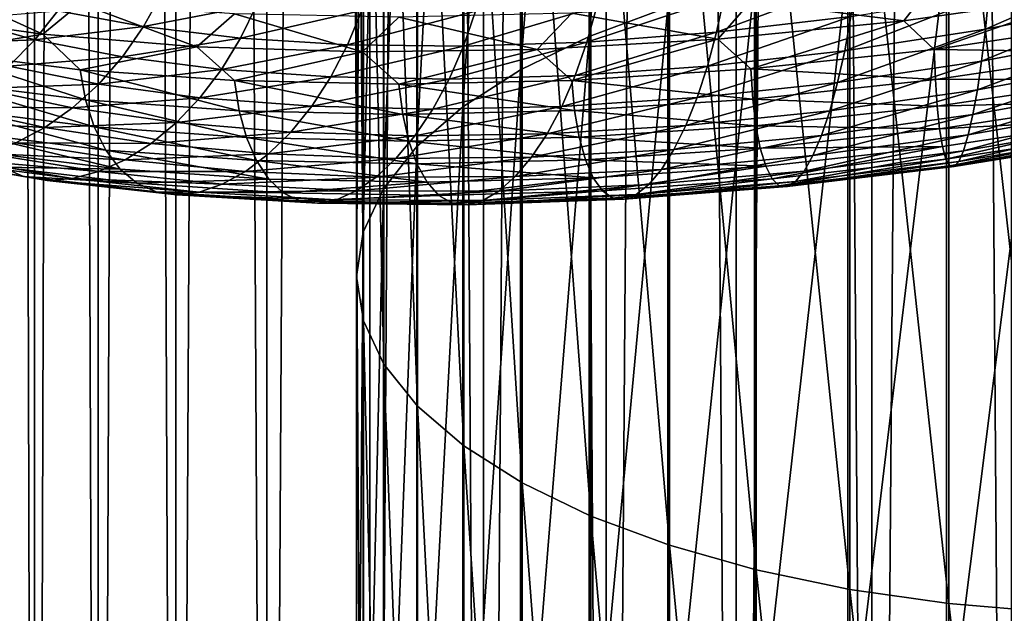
# Model space of a CAD drawing. Header units: metres. Extents: x -44 to 117, y -432 to 89.
# Tile 501 of 656: x -12.09 to -1.58, y -291.93 to -285.59. Entities that reach past the tile are written whole.
import ezdxf

# ---------------------------------------------------------------- set-up
doc = ezdxf.new("R2010")
doc.units = ezdxf.units.M
doc.layers.add('solid_125568', color=7, linetype='CONTINUOUS')

msp = doc.modelspace()

# ---------------------------------------------------------------- linework, layer by layer
at = {"layer": 'solid_125568'}
for points in [[(-1.509208, -312.366974, 242.247192), (-1.509208, -117.572006, 207.899582), (-2.998006, -117.617592, 207.641052)], [(-4.446262, -312.487854, 241.561676), (-4.446262, -117.692879, 207.214066), (-5.834389, -117.79686, 206.62439)], [(-2.998006, -312.412567, 241.988663), (-2.998006, -117.617592, 207.641052), (-4.446262, -117.692879, 207.214066)], [(-4.446262, -312.487854, 241.561676), (-2.998006, -312.412567, 241.988663), (-4.446262, -117.692879, 207.214066)], [(-2.998006, -312.412567, 241.988663), (-1.509208, -312.366974, 242.247192), (-2.998006, -117.617592, 207.641052)], [(-5.834389, -312.591827, 240.972), (-5.834389, -117.79686, 206.62439), (-7.143617, -117.928116, 205.87999)], [(-5.834389, -312.591827, 240.972), (-4.446262, -312.487854, 241.561676), (-5.834389, -117.79686, 206.62439)], [(-7.143617, -312.723083, 240.2276), (-7.143617, -117.928116, 205.87999), (-8.356239, -118.084877, 204.990936)], [(-7.143617, -312.723083, 240.2276), (-5.834389, -312.591827, 240.972), (-7.143617, -117.928116, 205.87999)], [(-8.356239, -312.879852, 239.338547), (-8.356239, -118.084877, 204.990936), (-9.455857, -118.26503, 203.969254)], [(-8.356239, -312.879852, 239.338547), (-7.143617, -312.723083, 240.2276), (-8.356239, -118.084877, 204.990936)], [(-9.455857, -313.059998, 238.316864), (-9.455857, -118.26503, 203.969254), (-10.427602, -118.466125, 202.828781)], [(-9.455857, -313.059998, 238.316864), (-8.356239, -312.879852, 239.338547), (-9.455857, -118.26503, 203.969254)], [(-10.427602, -313.261108, 237.176392), (-10.427602, -118.466125, 202.828781), (-11.25833, -118.685455, 201.5849)], [(-10.427602, -313.261108, 237.176392), (-9.455857, -313.059998, 238.316864), (-10.427602, -118.466125, 202.828781)], [(-11.25833, -313.480438, 235.93251), (-11.25833, -118.685455, 201.5849), (-11.93681, -118.920044, 200.254456)], [(-11.25833, -313.480438, 235.93251), (-10.427602, -313.261108, 237.176392), (-11.25833, -118.685455, 201.5849)], [(-11.93681, -313.715027, 234.602066), (-11.93681, -118.920044, 200.254456), (-12.453864, -119.166733, 198.855453)], [(-11.93681, -313.715027, 234.602066), (-11.25833, -313.480438, 235.93251), (-11.93681, -118.920044, 200.254456)], [(-12.453864, -313.9617, 233.203064), (-11.93681, -313.715027, 234.602066), (-12.453864, -119.166733, 198.855453)], [(-12.453864, -315.256592, 225.859467), (-12.453864, -120.461609, 191.511856), (-11.93681, -120.70829, 190.112839)], [(-11.93681, -315.503265, 224.460449), (-12.453864, -315.256592, 225.859467), (-11.93681, -120.70829, 190.112839)], [(-11.93681, -315.503265, 224.460449), (-11.93681, -120.70829, 190.112839), (-11.25833, -120.942879, 188.782394)], [(-11.25833, -315.737854, 223.130005), (-11.93681, -315.503265, 224.460449), (-11.25833, -120.942879, 188.782394)], [(-11.25833, -315.737854, 223.130005), (-11.25833, -120.942879, 188.782394), (-10.427602, -121.162209, 187.538528)], [(-10.427602, -315.957184, 221.886139), (-11.25833, -315.737854, 223.130005), (-10.427602, -121.162209, 187.538528)], [(-10.427602, -315.957184, 221.886139), (-10.427602, -121.162209, 187.538528), (-9.455857, -121.363304, 186.398041)], [(-9.455857, -316.158295, 220.745651), (-10.427602, -315.957184, 221.886139), (-9.455857, -121.363304, 186.398041)], [(-9.455857, -316.158295, 220.745651), (-9.455857, -121.363304, 186.398041), (-8.356239, -121.543457, 185.376373)], [(-8.356239, -316.33844, 219.723969), (-9.455857, -316.158295, 220.745651), (-8.356239, -121.543457, 185.376373)], [(-8.356239, -316.33844, 219.723969), (-8.356239, -121.543457, 185.376373), (-7.143617, -121.700218, 184.48732)], [(-7.143617, -316.495209, 218.83493), (-8.356239, -316.33844, 219.723969), (-7.143617, -121.700218, 184.48732)], [(-7.143617, -316.495209, 218.83493), (-7.143617, -121.700218, 184.48732), (-5.834389, -121.831474, 183.74292)], [(-5.834389, -316.626465, 218.09053), (-7.143617, -316.495209, 218.83493), (-5.834389, -121.831474, 183.74292)], [(-5.834389, -316.626465, 218.09053), (-5.834389, -121.831474, 183.74292), (-4.446262, -121.935455, 183.153229)], [(-4.446262, -316.730438, 217.500839), (-5.834389, -316.626465, 218.09053), (-4.446262, -121.935455, 183.153229)], [(-4.446262, -316.730438, 217.500839), (-4.446262, -121.935455, 183.153229), (-2.998006, -122.010742, 182.726242)], [(-2.998006, -316.805725, 217.073853), (-4.446262, -316.730438, 217.500839), (-2.998006, -122.010742, 182.726242)], [(-2.998006, -316.805725, 217.073853), (-2.998006, -122.010742, 182.726242), (-1.509208, -122.056328, 182.467712)], [(-1.509208, -316.851318, 216.815323), (-2.998006, -316.805725, 217.073853), (-1.509208, -122.056328, 182.467712)], [(-5.178002, -276.555237, 923.449768), (-6.01434, -285.765961, 920.004883), (-6.01434, -276.834167, 924.12915)], [(-5.178002, -276.555237, 923.449768), (-5.178002, -285.453217, 919.340332), (-6.01434, -285.765961, 920.004883)], [(-6.01434, -276.834167, 924.12915), (-6.747565, -286.122498, 920.762573), (-6.747565, -277.152191, 924.90387)], [(-6.01434, -276.834167, 924.12915), (-6.01434, -285.765961, 920.004883), (-6.747565, -286.122498, 920.762573)], [(-6.747565, -277.152191, 924.90387), (-7.365107, -286.516815, 921.600525), (-7.365107, -277.503906, 925.760559)], [(-6.747565, -277.152191, 924.90387), (-6.747565, -286.122498, 920.762573), (-7.365107, -286.516815, 921.600525)], [(-7.365107, -277.503906, 925.760559), (-7.856378, -286.942108, 922.504272), (-7.856378, -277.88324, 926.684509)], [(-7.365107, -277.503906, 925.760559), (-7.365107, -286.516815, 921.600525), (-7.856378, -286.942108, 922.504272)], [(-7.856378, -277.88324, 926.684509), (-8.212955, -287.391083, 923.458374), (-8.212955, -278.283691, 927.659973)], [(-7.856378, -277.88324, 926.684509), (-7.856378, -286.942108, 922.504272), (-8.212955, -287.391083, 923.458374)], [(-8.212955, -278.283691, 927.659973), (-8.428726, -287.856018, 924.446472), (-8.428726, -278.698425, 928.670166)], [(-8.212955, -278.283691, 927.659973), (-8.212955, -287.391083, 923.458374), (-8.428726, -287.856018, 924.446472)], [(-8.428726, -278.698425, 928.670166), (-8.499991, -288.32901, 925.451599), (-8.499991, -279.1203, 929.697754)], [(-8.428726, -278.698425, 928.670166), (-8.428726, -287.856018, 924.446472), (-8.499991, -288.32901, 925.451599)], [(-8.499991, -279.1203, 929.697754), (-8.425529, -288.80191, 926.456543), (-8.425529, -279.542114, 930.72522)], [(-8.499991, -279.1203, 929.697754), (-8.499991, -288.32901, 925.451599), (-8.425529, -288.80191, 926.456543)], [(-8.425529, -279.542114, 930.72522), (-8.206614, -289.266571, 927.444092), (-8.206614, -279.956573, 931.734802)], [(-8.425529, -279.542114, 930.72522), (-8.425529, -288.80191, 926.456543), (-8.206614, -289.266571, 927.444092)], [(-8.206614, -279.956573, 931.734802), (-7.847002, -289.715118, 928.397217), (-7.847002, -280.356659, 932.70929)], [(-8.206614, -279.956573, 931.734802), (-8.206614, -289.266571, 927.444092), (-7.847002, -289.715118, 928.397217)], [(-7.847002, -280.356659, 932.70929), (-7.352857, -290.139771, 929.299683), (-7.352857, -280.735443, 933.631958)], [(-7.847002, -280.356659, 932.70929), (-7.847002, -289.715118, 928.397217), (-7.352857, -290.139771, 929.299683)], [(-7.352857, -280.735443, 933.631958), (-6.732651, -290.533325, 930.135986), (-6.732651, -281.086456, 934.487)], [(-7.352857, -280.735443, 933.631958), (-7.352857, -290.139771, 929.299683), (-6.732651, -290.533325, 930.135986)], [(-6.732651, -281.086456, 934.487), (-5.997018, -290.888977, 930.891846), (-5.997018, -281.403687, 935.259705)], [(-6.732651, -281.086456, 934.487), (-6.732651, -290.533325, 930.135986), (-5.997018, -290.888977, 930.891846)], [(-5.997018, -281.403687, 935.259705), (-5.158569, -291.200653, 931.554138), (-5.158569, -281.681702, 935.93689)], [(-5.997018, -281.403687, 935.259705), (-5.997018, -290.888977, 930.891846), (-5.158569, -291.200653, 931.554138)], [(-5.158569, -281.681702, 935.93689), (-4.231679, -291.463013, 932.111694), (-4.231679, -281.91568, 936.506897)], [(-5.158569, -281.681702, 935.93689), (-5.158569, -291.200653, 931.554138), (-4.231679, -291.463013, 932.111694)], [(-4.231679, -281.91568, 936.506897), (-3.232239, -291.67157, 932.554871), (-3.232239, -282.101715, 936.959961)], [(-4.231679, -281.91568, 936.506897), (-4.231679, -291.463013, 932.111694), (-3.232239, -291.67157, 932.554871)], [(-3.232239, -282.101715, 936.959961), (-2.177384, -291.822693, 932.876038), (-2.177384, -282.236511, 937.28833)], [(-3.232239, -282.101715, 936.959961), (-3.232239, -291.67157, 932.554871), (-2.177384, -291.822693, 932.876038)], [(-2.177384, -282.236511, 937.28833), (-1.085199, -291.913849, 933.069763), (-1.085199, -282.317841, 937.486328)], [(-2.177384, -282.236511, 937.28833), (-2.177384, -291.822693, 932.876038), (-1.085199, -291.913849, 933.069763)], [(-1.109473, -284.735016, 917.814087), (-2.201037, -293.439728, 913.488464), (-2.201037, -284.827545, 918.01062)], [(-1.109473, -284.735016, 917.814087), (-1.109473, -293.337433, 913.296814), (-2.201037, -293.439728, 913.488464)], [(-2.201037, -284.827545, 918.01062), (-3.254865, -293.608215, 913.804382), (-3.254865, -284.97995, 918.334595)], [(-2.201037, -284.827545, 918.01062), (-2.201037, -293.439728, 913.488464), (-3.254865, -293.608215, 913.804382)], [(-3.254865, -284.97995, 918.334595), (-4.252891, -293.840149, 914.239014), (-4.252891, -285.189758, 918.780334)], [(-3.254865, -284.97995, 918.334595), (-3.254865, -293.608215, 913.804382), (-4.252891, -293.840149, 914.239014)], [(-1.786738, -285.686951, 943.700562), (-1.750853, -285.317474, 943.541321), (-0.260654, -285.019379, 943.789978)], [(-0.265357, -285.389526, 943.951721), (-1.786738, -285.686951, 943.700562), (-0.260654, -285.019379, 943.789978)], [(-12.968901, -285.226746, 943.260559), (-13.359573, -285.531219, 942.761108), (-11.846888, -285.740082, 944.142395)], [(-11.448391, -285.411926, 944.582886), (-12.968901, -285.226746, 943.260559), (-11.846888, -285.740082, 944.142395)], [(-4.252891, -285.189758, 918.780334), (-5.178002, -294.131439, 914.785034), (-5.178002, -285.453217, 919.340332)], [(-4.252891, -285.189758, 918.780334), (-4.252891, -293.840149, 914.239014), (-5.178002, -294.131439, 914.785034)], [(-4.65687, -285.719299, 942.621094), (-4.57403, -285.336395, 942.529175), (-3.164548, -285.164551, 943.052124)], [(-3.221729, -285.550842, 943.151184), (-4.65687, -285.719299, 942.621094), (-3.164548, -285.164551, 943.052124)], [(-2.332229, -285.180389, 948.727417), (-4.291196, -285.390564, 948.257141), (-2.657772, -285.596405, 948.535156)], [(-2.332229, -285.180389, 948.727417), (-2.657772, -285.596405, 948.535156), (-0.634498, -285.310303, 948.851929)], [(-10.772176, -285.659698, 938.092468), (-11.689091, -285.489899, 936.871399), (-10.579934, -285.312195, 938.068542)], [(-10.772176, -285.659698, 938.092468), (-10.579934, -285.312195, 938.068542), (-9.563638, -285.425598, 939.180969)], [(-6.040864, -285.824371, 941.956238), (-5.933274, -285.446136, 941.873779), (-4.57403, -285.336395, 942.529175)], [(-4.65687, -285.719299, 942.621094), (-6.040864, -285.824371, 941.956238), (-4.57403, -285.336395, 942.529175)], [(-3.288401, -285.918091, 943.304932), (-3.221729, -285.550842, 943.151184), (-1.750853, -285.317474, 943.541321)], [(-1.786738, -285.686951, 943.700562), (-3.288401, -285.918091, 943.304932), (-1.750853, -285.317474, 943.541321)], [(-2.332038, -285.902863, 948.412476), (-0.634498, -285.310303, 948.851929), (-2.657772, -285.596405, 948.535156)], [(-0.347233, -285.609619, 948.694519), (-0.634498, -285.310303, 948.851929), (-2.332038, -285.902863, 948.412476)], [(-11.448391, -285.411926, 944.582886), (-11.846888, -285.740082, 944.142395), (-10.203062, -285.874359, 945.367554)], [(-9.801051, -285.52417, 945.753479), (-11.448391, -285.411926, 944.582886), (-10.203062, -285.874359, 945.367554)], [(-9.737357, -285.78241, 939.222351), (-10.772176, -285.659698, 938.092468), (-9.563638, -285.425598, 939.180969)], [(-9.737357, -285.78241, 939.222351), (-9.563638, -285.425598, 939.180969), (-8.44239, -285.488281, 940.192566)], [(-7.358778, -285.868286, 941.163452), (-7.227615, -285.496002, 941.092651), (-5.933274, -285.446136, 941.873779)], [(-6.040864, -285.824371, 941.956238), (-7.358778, -285.868286, 941.163452), (-5.933274, -285.446136, 941.873779)], [(-4.291196, -285.390564, 948.257141), (-6.202568, -285.516449, 947.599792), (-4.640903, -285.793945, 948.024902)], [(-4.291196, -285.390564, 948.257141), (-4.640903, -285.793945, 948.024902), (-2.657772, -285.596405, 948.535156)], [(-1.827286, -286.028503, 943.914001), (-1.786738, -285.686951, 943.700562), (-0.265357, -285.389526, 943.951721)], [(-0.270683, -285.731781, 944.167969), (-1.827286, -286.028503, 943.914001), (-0.265357, -285.389526, 943.951721)], [(-12.969312, -285.93045, 942.944946), (-11.846888, -285.740082, 944.142395), (-13.359573, -285.531219, 942.761108)], [(-11.9332, -285.802155, 936.915222), (-12.737738, -285.577454, 935.590515), (-11.689091, -285.489899, 936.871399)], [(-11.9332, -285.802155, 936.915222), (-11.689091, -285.489899, 936.871399), (-10.772176, -285.659698, 938.092468)], [(-9.801051, -285.52417, 945.753479), (-10.203062, -285.874359, 945.367554), (-8.43684, -285.930481, 946.432007)], [(-8.045815, -285.560028, 946.762207), (-9.801051, -285.52417, 945.753479), (-8.43684, -285.930481, 946.432007)], [(-8.595681, -285.853394, 940.249573), (-9.737357, -285.78241, 939.222351), (-8.44239, -285.488281, 940.192566)], [(-8.595681, -285.853394, 940.249573), (-8.44239, -285.488281, 940.192566), (-7.227615, -285.496002, 941.092651)], [(-7.358778, -285.868286, 941.163452), (-8.595681, -285.853394, 940.249573), (-7.227615, -285.496002, 941.092651)], [(-6.202568, -285.516449, 947.599792), (-8.045815, -285.560028, 946.762207), (-6.571161, -285.904541, 947.322876)], [(-6.202568, -285.516449, 947.599792), (-6.571161, -285.904541, 947.322876), (-4.640903, -285.793945, 948.024902)], [(-5.178002, -285.453217, 919.340332), (-6.01434, -294.477173, 915.433044), (-6.01434, -285.765961, 920.004883)], [(-5.178002, -285.453217, 919.340332), (-5.178002, -294.131439, 914.785034), (-6.01434, -294.477173, 915.433044)], [(-4.753589, -286.082825, 942.766602), (-4.65687, -285.719299, 942.621094), (-3.221729, -285.550842, 943.151184)], [(-3.288401, -285.918091, 943.304932), (-4.753589, -286.082825, 942.766602), (-3.221729, -285.550842, 943.151184)], [(-13.032166, -285.842926, 935.646851), (-12.737738, -285.577454, 935.590515), (-11.9332, -285.802155, 936.915222)], [(-10.997044, -285.983551, 938.158569), (-11.9332, -285.802155, 936.915222), (-10.772176, -285.659698, 938.092468)], [(-10.997044, -285.983551, 938.158569), (-10.772176, -285.659698, 938.092468), (-9.737357, -285.78241, 939.222351)], [(-8.045815, -285.560028, 946.762207), (-8.43684, -285.930481, 946.432007), (-6.571161, -285.904541, 947.322876)], [(-4.291107, -286.11142, 947.941467), (-2.657772, -285.596405, 948.535156), (-4.640903, -285.793945, 948.024902)], [(-2.332038, -285.902863, 948.412476), (-2.657772, -285.596405, 948.535156), (-4.291107, -286.11142, 947.941467)], [(-0.347233, -285.609619, 948.694519), (-2.332038, -285.902863, 948.412476), (-0.345802, -285.93277, 948.449524)], [(-11.448706, -286.120148, 944.266785), (-11.846888, -285.740082, 944.142395), (-12.969312, -285.93045, 942.944946)], [(-11.448706, -286.120148, 944.266785), (-10.203062, -285.874359, 945.367554), (-11.846888, -285.740082, 944.142395)], [(-6.166567, -286.182648, 942.090759), (-6.040864, -285.824371, 941.956238), (-4.65687, -285.719299, 942.621094)], [(-4.753589, -286.082825, 942.766602), (-6.166567, -286.182648, 942.090759), (-4.65687, -285.719299, 942.621094)], [(-3.363722, -286.257263, 943.512451), (-3.288401, -285.918091, 943.304932), (-1.786738, -285.686951, 943.700562)], [(-1.827286, -286.028503, 943.914001), (-3.363722, -286.257263, 943.512451), (-1.786738, -285.686951, 943.700562)], [(-1.872226, -286.333923, 944.179321), (-1.827286, -286.028503, 943.914001), (-0.270683, -285.731781, 944.167969)], [(-0.276958, -286.037933, 944.436218), (-1.872226, -286.333923, 944.179321), (-0.270683, -285.731781, 944.167969)], [(-12.208937, -286.08136, 936.998596), (-13.032166, -285.842926, 935.646851), (-11.9332, -285.802155, 936.915222)], [(-12.208937, -286.08136, 936.998596), (-11.9332, -285.802155, 936.915222), (-10.997044, -285.983551, 938.158569)], [(-9.940522, -286.116791, 939.308899), (-10.997044, -285.983551, 938.158569), (-9.737357, -285.78241, 939.222351)], [(-9.940522, -286.116791, 939.308899), (-9.737357, -285.78241, 939.222351), (-8.595681, -285.853394, 940.249573)], [(-8.774912, -286.197052, 940.354492), (-9.940522, -286.116791, 939.308899), (-8.595681, -285.853394, 940.249573)], [(-8.774912, -286.197052, 940.354492), (-8.595681, -285.853394, 940.249573), (-7.358778, -285.868286, 941.163452)], [(-7.512088, -286.21994, 941.284424), (-8.774912, -286.197052, 940.354492), (-7.358778, -285.868286, 941.163452)], [(-7.512088, -286.21994, 941.284424), (-7.358778, -285.868286, 941.163452), (-6.040864, -285.824371, 941.956238)], [(-6.166567, -286.182648, 942.090759), (-7.512088, -286.21994, 941.284424), (-6.040864, -285.824371, 941.956238)], [(-6.01434, -285.765961, 920.004883), (-6.747565, -294.871338, 916.171936), (-6.747565, -286.122498, 920.762573)], [(-6.01434, -285.765961, 920.004883), (-6.01434, -294.477173, 915.433044), (-6.747565, -294.871338, 916.171936)], [(-6.20258, -286.235046, 947.283569), (-4.640903, -285.793945, 948.024902), (-6.571161, -285.904541, 947.322876)], [(-4.291107, -286.11142, 947.941467), (-4.640903, -285.793945, 948.024902), (-6.20258, -286.235046, 947.283569)], [(-12.969312, -285.93045, 942.944946), (-12.905035, -286.252747, 942.7229), (-11.39201, -286.442291, 944.038452)], [(-11.448706, -286.120148, 944.266785), (-12.969312, -285.93045, 942.944946), (-11.39201, -286.442291, 944.038452)], [(-9.801267, -286.23642, 945.437134), (-10.203062, -285.874359, 945.367554), (-11.448706, -286.120148, 944.266785)], [(-9.801267, -286.23642, 945.437134), (-8.43684, -285.930481, 946.432007), (-10.203062, -285.874359, 945.367554)], [(-8.04593, -286.275726, 946.445801), (-8.43684, -285.930481, 946.432007), (-9.801267, -286.23642, 945.437134)], [(-8.04593, -286.275726, 946.445801), (-6.571161, -285.904541, 947.322876), (-8.43684, -285.930481, 946.432007)], [(-6.20258, -286.235046, 947.283569), (-6.571161, -285.904541, 947.322876), (-8.04593, -286.275726, 946.445801)], [(-4.862849, -286.417969, 942.964844), (-4.753589, -286.082825, 942.766602), (-3.288401, -285.918091, 943.304932)], [(-3.363722, -286.257263, 943.512451), (-4.862849, -286.417969, 942.964844), (-3.288401, -285.918091, 943.304932)], [(-2.332038, -285.902863, 948.412476), (-4.291107, -286.11142, 947.941467), (-2.320734, -286.225616, 948.167603)], [(-2.332038, -285.902863, 948.412476), (-2.320734, -286.225616, 948.167603), (-0.345802, -285.93277, 948.449524)], [(-0.345802, -285.93277, 948.449524), (-2.320734, -286.225616, 948.167603), (-0.343223, -286.217407, 948.157715)], [(-11.251048, -286.275421, 938.267151), (-12.208937, -286.08136, 936.998596), (-10.997044, -285.983551, 938.158569)], [(-11.251048, -286.275421, 938.267151), (-10.997044, -285.983551, 938.158569), (-9.940522, -286.116791, 939.308899)], [(-3.446831, -286.560181, 943.771179), (-3.363722, -286.257263, 943.512451), (-1.827286, -286.028503, 943.914001)], [(-1.872226, -286.333923, 944.179321), (-3.446831, -286.560181, 943.771179), (-1.827286, -286.028503, 943.914001)], [(-1.920616, -286.598114, 944.489136), (-1.872226, -286.333923, 944.179321), (-0.276958, -286.037933, 944.436218)], [(-0.284169, -286.302826, 944.749084), (-1.920616, -286.598114, 944.489136), (-0.276958, -286.037933, 944.436218)], [(-12.511907, -286.320251, 937.121033), (-12.208937, -286.08136, 936.998596), (-11.251048, -286.275421, 938.267151)], [(-11.448706, -286.120148, 944.266785), (-11.39201, -286.442291, 944.038452), (-9.752779, -286.558502, 945.203552)], [(-9.801267, -286.23642, 945.437134), (-11.448706, -286.120148, 944.266785), (-9.752779, -286.558502, 945.203552)], [(-10.170013, -286.420135, 939.440552), (-11.251048, -286.275421, 938.267151), (-9.940522, -286.116791, 939.308899)], [(-10.170013, -286.420135, 939.440552), (-9.940522, -286.116791, 939.308899), (-8.774912, -286.197052, 940.354492)], [(-7.685269, -286.542206, 941.454956), (-7.512088, -286.21994, 941.284424), (-6.166567, -286.182648, 942.090759)], [(-6.308564, -286.512146, 942.276611), (-7.685269, -286.542206, 941.454956), (-6.166567, -286.182648, 942.090759)], [(-6.747565, -286.122498, 920.762573), (-7.365107, -295.307251, 916.988953), (-7.365107, -286.516815, 921.600525)], [(-6.747565, -286.122498, 920.762573), (-6.747565, -294.871338, 916.171936), (-7.365107, -295.307251, 916.988953)], [(-6.308564, -286.512146, 942.276611), (-6.166567, -286.182648, 942.090759), (-4.753589, -286.082825, 942.766602)], [(-4.862849, -286.417969, 942.964844), (-6.308564, -286.512146, 942.276611), (-4.753589, -286.082825, 942.766602)], [(-4.291107, -286.11142, 947.941467), (-6.20258, -286.235046, 947.283569), (-4.270054, -286.433868, 947.697815)], [(-4.291107, -286.11142, 947.941467), (-4.270054, -286.433868, 947.697815), (-2.320734, -286.225616, 948.167603)], [(-12.905035, -286.252747, 942.7229), (-12.801061, -286.542816, 942.468567), (-11.300257, -286.73056, 943.774414)], [(-11.39201, -286.442291, 944.038452), (-12.905035, -286.252747, 942.7229), (-11.300257, -286.73056, 943.774414)], [(-11.530193, -286.527863, 938.417297), (-12.511907, -286.320251, 937.121033), (-11.251048, -286.275421, 938.267151)], [(-11.530193, -286.527863, 938.417297), (-11.251048, -286.275421, 938.267151), (-10.170013, -286.420135, 939.440552)], [(-8.977369, -286.51059, 940.506897), (-10.170013, -286.420135, 939.440552), (-8.774912, -286.197052, 940.354492)], [(-9.801267, -286.23642, 945.437134), (-9.752779, -286.558502, 945.203552), (-8.006186, -286.597839, 946.207825)], [(-8.04593, -286.275726, 946.445801), (-9.801267, -286.23642, 945.437134), (-8.006186, -286.597839, 946.207825)], [(-8.977369, -286.51059, 940.506897), (-8.774912, -286.197052, 940.354492), (-7.512088, -286.21994, 941.284424)], [(-7.685269, -286.542206, 941.454956), (-8.977369, -286.51059, 940.506897), (-7.512088, -286.21994, 941.284424)], [(-6.20258, -286.235046, 947.283569), (-8.04593, -286.275726, 946.445801), (-6.172014, -286.557281, 947.042297)], [(-8.04593, -286.275726, 946.445801), (-8.006186, -286.597839, 946.207825), (-6.172014, -286.557281, 947.042297)], [(-6.20258, -286.235046, 947.283569), (-6.172014, -286.557281, 947.042297), (-4.270054, -286.433868, 947.697815)], [(-4.983205, -286.716614, 943.21344), (-4.862849, -286.417969, 942.964844), (-3.363722, -286.257263, 943.512451)], [(-3.446831, -286.560181, 943.771179), (-4.983205, -286.716614, 943.21344), (-3.363722, -286.257263, 943.512451)], [(-2.320734, -286.225616, 948.167603), (-4.270054, -286.433868, 947.697815), (-2.302217, -286.509949, 947.876404)], [(-2.320734, -286.225616, 948.167603), (-2.302217, -286.509949, 947.876404), (-0.343223, -286.217407, 948.157715)], [(-0.343223, -286.217407, 948.157715), (-2.302217, -286.509949, 947.876404), (-0.339438, -286.457703, 947.827026)], [(-12.834916, -286.51532, 937.278442), (-12.511907, -286.320251, 937.121033), (-11.530193, -286.527863, 938.417297)], [(-3.535866, -286.821808, 944.074036), (-3.446831, -286.560181, 943.771179), (-1.872226, -286.333923, 944.179321)], [(-1.920616, -286.598114, 944.489136), (-3.535866, -286.821808, 944.074036), (-1.872226, -286.333923, 944.179321)], [(-1.970931, -286.816681, 944.8349), (-1.920616, -286.598114, 944.489136), (-0.284169, -286.302826, 944.749084)], [(-0.291799, -286.522064, 945.098022), (-1.970931, -286.816681, 944.8349), (-0.284169, -286.302826, 944.749084)], [(-10.422277, -286.684845, 939.61615), (-11.530193, -286.527863, 938.417297), (-10.170013, -286.420135, 939.440552)], [(-11.39201, -286.442291, 944.038452), (-11.300257, -286.73056, 943.774414), (-9.674266, -286.845306, 944.93103)], [(-9.752779, -286.558502, 945.203552), (-11.39201, -286.442291, 944.038452), (-9.674266, -286.845306, 944.93103)], [(-10.422277, -286.684845, 939.61615), (-10.170013, -286.420135, 939.440552), (-8.977369, -286.51059, 940.506897)], [(-6.464845, -286.804749, 942.511719), (-6.308564, -286.512146, 942.276611), (-4.862849, -286.417969, 942.964844)], [(-4.983205, -286.716614, 943.21344), (-6.464845, -286.804749, 942.511719), (-4.862849, -286.417969, 942.964844)], [(-4.270054, -286.433868, 947.697815), (-6.172014, -286.557281, 947.042297), (-4.235806, -286.718292, 947.408936)], [(-4.270054, -286.433868, 947.697815), (-4.235806, -286.718292, 947.408936), (-2.302217, -286.509949, 947.876404)], [(-2.302217, -286.509949, 947.876404), (-2.276937, -286.750092, 947.546814), (-0.339438, -286.457703, 947.827026)], [(-0.339438, -286.457703, 947.827026), (-2.276937, -286.750092, 947.546814), (-0.3344, -286.647888, 947.465454)], [(-13.169839, -286.664001, 937.466248), (-12.834916, -286.51532, 937.278442), (-11.827868, -286.73703, 938.604309)], [(-11.827868, -286.73703, 938.604309), (-12.834916, -286.51532, 937.278442), (-11.530193, -286.527863, 938.417297)], [(-12.801061, -286.542816, 942.468567), (-12.660583, -286.794708, 942.188904), (-11.176247, -286.979034, 943.481689)], [(-11.300257, -286.73056, 943.774414), (-12.801061, -286.542816, 942.468567), (-11.176247, -286.979034, 943.481689)], [(-11.827868, -286.73703, 938.604309), (-11.530193, -286.527863, 938.417297), (-10.422277, -286.684845, 939.61615)], [(-9.199984, -286.786163, 940.705261), (-10.422277, -286.684845, 939.61615), (-8.977369, -286.51059, 940.506897)], [(-9.752779, -286.558502, 945.203552), (-9.674266, -286.845306, 944.93103), (-7.941775, -286.883484, 945.928345)], [(-8.006186, -286.597839, 946.207825), (-9.752779, -286.558502, 945.203552), (-7.941775, -286.883484, 945.928345)], [(-9.199984, -286.786163, 940.705261), (-8.977369, -286.51059, 940.506897), (-7.685269, -286.542206, 941.454956)], [(-7.875765, -286.827118, 941.673157), (-9.199984, -286.786163, 940.705261), (-7.685269, -286.542206, 941.454956)], [(-6.172014, -286.557281, 947.042297), (-8.006186, -286.597839, 946.207825), (-6.122412, -286.842163, 946.757324)], [(-8.006186, -286.597839, 946.207825), (-7.941775, -286.883484, 945.928345), (-6.122412, -286.842163, 946.757324)], [(-7.875765, -286.827118, 941.673157), (-7.685269, -286.542206, 941.454956), (-6.308564, -286.512146, 942.276611)], [(-6.464845, -286.804749, 942.511719), (-7.875765, -286.827118, 941.673157), (-6.308564, -286.512146, 942.276611)], [(-7.365107, -286.516815, 921.600525), (-7.856378, -295.777405, 917.870239), (-7.856378, -286.942108, 922.504272)], [(-7.365107, -286.516815, 921.600525), (-7.365107, -295.307251, 916.988953), (-7.856378, -295.777405, 917.870239)], [(-6.172014, -286.557281, 947.042297), (-6.122412, -286.842163, 946.757324), (-4.235806, -286.718292, 947.408936)], [(-5.111898, -286.973785, 943.505554), (-4.983205, -286.716614, 943.21344), (-3.446831, -286.560181, 943.771179)], [(-3.535866, -286.821808, 944.074036), (-5.111898, -286.973785, 943.505554), (-3.446831, -286.560181, 943.771179)], [(-2.302217, -286.509949, 947.876404), (-4.235806, -286.718292, 947.408936), (-2.276937, -286.750092, 947.546814)], [(-3.628312, -287.037811, 944.412598), (-3.535866, -286.821808, 944.074036), (-1.920616, -286.598114, 944.489136)], [(-1.970931, -286.816681, 944.8349), (-3.628312, -287.037811, 944.412598), (-1.920616, -286.598114, 944.489136)], [(-2.021616, -286.985229, 945.20813), (-1.970931, -286.816681, 944.8349), (-0.291799, -286.522064, 945.098022)], [(-0.299301, -286.691223, 945.474304), (-2.021616, -286.985229, 945.20813), (-0.291799, -286.522064, 945.098022)], [(-12.136539, -286.900024, 938.822815), (-13.169839, -286.664001, 937.466248), (-11.827868, -286.73703, 938.604309)], [(-10.691358, -286.906799, 939.830261), (-11.827868, -286.73703, 938.604309), (-10.422277, -286.684845, 939.61615)], [(-10.691358, -286.906799, 939.830261), (-10.422277, -286.684845, 939.61615), (-9.199984, -286.786163, 940.705261)], [(-2.276937, -286.750092, 947.546814), (-2.245352, -286.940247, 947.186768), (-0.3344, -286.647888, 947.465454)], [(-0.3344, -286.647888, 947.465454), (-2.245352, -286.940247, 947.186768), (-2.207993, -287.074646, 946.804138)], [(-0.3344, -286.647888, 947.465454), (-2.207993, -287.074646, 946.804138), (-0.328133, -286.782196, 947.080933)], [(-2.071487, -287.099396, 945.600342), (-2.021616, -286.985229, 945.20813), (-0.299301, -286.691223, 945.474304)], [(-0.306503, -286.805908, 945.869446), (-2.071487, -287.099396, 945.600342), (-0.299301, -286.691223, 945.474304)], [(-12.660583, -286.794708, 942.188904), (-12.486808, -287.002411, 941.890625), (-11.022786, -287.181793, 943.167358)], [(-11.176247, -286.979034, 943.481689), (-12.660583, -286.794708, 942.188904), (-11.022786, -287.181793, 943.167358)], [(-12.136539, -286.900024, 938.822815), (-11.827868, -286.73703, 938.604309), (-10.691358, -286.906799, 939.830261)], [(-11.300257, -286.73056, 943.774414), (-11.176247, -286.979034, 943.481689), (-9.568096, -287.090912, 944.626953)], [(-9.674266, -286.845306, 944.93103), (-11.300257, -286.73056, 943.774414), (-9.568096, -287.090912, 944.626953)], [(-9.437516, -287.019379, 940.943726), (-10.691358, -286.906799, 939.830261), (-9.199984, -286.786163, 940.705261)], [(-9.437516, -287.019379, 940.943726), (-9.199984, -286.786163, 940.705261), (-7.875765, -286.827118, 941.673157)], [(-8.07912, -287.070038, 941.932861), (-7.875765, -286.827118, 941.673157), (-6.464845, -286.804749, 942.511719)], [(-6.631782, -287.055664, 942.789307), (-8.07912, -287.070038, 941.932861), (-6.464845, -286.804749, 942.511719)], [(-6.631782, -287.055664, 942.789307), (-6.464845, -286.804749, 942.511719), (-4.983205, -286.716614, 943.21344)], [(-5.111898, -286.973785, 943.505554), (-6.631782, -287.055664, 942.789307), (-4.983205, -286.716614, 943.21344)], [(-4.235806, -286.718292, 947.408936), (-6.122412, -286.842163, 946.757324), (-4.189308, -286.958862, 947.082581)], [(-4.235806, -286.718292, 947.408936), (-4.189308, -286.958862, 947.082581), (-2.276937, -286.750092, 947.546814)], [(-2.276937, -286.750092, 947.546814), (-4.189308, -286.958862, 947.082581), (-2.245352, -286.940247, 947.186768)], [(-0.328133, -286.782196, 947.080933), (-2.207993, -287.074646, 946.804138), (-2.165743, -287.147583, 946.406799)], [(-0.328133, -286.782196, 947.080933), (-2.165743, -287.147583, 946.406799), (-0.32102, -286.854858, 946.681335)], [(-2.119798, -287.154938, 946.002747), (-2.071487, -287.099396, 945.600342), (-0.306503, -286.805908, 945.869446)], [(-0.313673, -286.861908, 946.274658), (-2.119798, -287.154938, 946.002747), (-0.306503, -286.805908, 945.869446)], [(-12.44866, -287.013977, 939.067566), (-12.136539, -286.900024, 938.822815), (-10.970401, -287.082733, 940.076904)], [(-10.970401, -287.082733, 940.076904), (-12.136539, -286.900024, 938.822815), (-10.691358, -286.906799, 939.830261)], [(-10.970401, -287.082733, 940.076904), (-10.691358, -286.906799, 939.830261), (-9.437516, -287.019379, 940.943726)], [(-9.674266, -286.845306, 944.93103), (-9.568096, -287.090912, 944.626953), (-7.854615, -287.126831, 945.614868)], [(-7.941775, -286.883484, 945.928345), (-9.674266, -286.845306, 944.93103), (-7.854615, -287.126831, 945.614868)], [(-8.07912, -287.070038, 941.932861), (-9.437516, -287.019379, 940.943726), (-7.875765, -286.827118, 941.673157)], [(-6.122412, -286.842163, 946.757324), (-7.941775, -286.883484, 945.928345), (-6.055214, -287.083801, 946.43634)], [(-7.941775, -286.883484, 945.928345), (-7.854615, -287.126831, 945.614868), (-6.055214, -287.083801, 946.43634)], [(-6.122412, -286.842163, 946.757324), (-6.055214, -287.083801, 946.43634), (-4.189308, -286.958862, 947.082581)], [(-5.245448, -287.185333, 943.833008), (-5.111898, -286.973785, 943.505554), (-3.535866, -286.821808, 944.074036)], [(-3.628312, -287.037811, 944.412598), (-5.245448, -287.185333, 943.833008), (-3.535866, -286.821808, 944.074036)], [(-3.72162, -287.203888, 944.778687), (-3.628312, -287.037811, 944.412598), (-1.970931, -286.816681, 944.8349)], [(-2.021616, -286.985229, 945.20813), (-3.72162, -287.203888, 944.778687), (-1.970931, -286.816681, 944.8349)], [(-0.32102, -286.854858, 946.681335), (-2.165743, -287.147583, 946.406799), (-0.313673, -286.861908, 946.274658)], [(-2.165743, -287.147583, 946.406799), (-2.119798, -287.154938, 946.002747), (-0.313673, -286.861908, 946.274658)], [(-12.756923, -287.075928, 939.332886), (-12.44866, -287.013977, 939.067566), (-11.25253, -287.209412, 940.350159)], [(-11.022786, -287.181793, 943.167358), (-12.486808, -287.002411, 941.890625), (-12.282989, -287.159973, 941.580566)], [(-11.25253, -287.209412, 940.350159), (-12.44866, -287.013977, 939.067566), (-10.970401, -287.082733, 940.076904)], [(-11.176247, -286.979034, 943.481689), (-11.022786, -287.181793, 943.167358), (-9.43665, -287.28952, 944.298767)], [(-9.568096, -287.090912, 944.626953), (-11.176247, -286.979034, 943.481689), (-9.43665, -287.28952, 944.298767)], [(-9.683868, -287.206757, 941.215637), (-10.970401, -287.082733, 940.076904), (-9.437516, -287.019379, 940.943726)], [(-9.683868, -287.206757, 941.215637), (-9.437516, -287.019379, 940.943726), (-8.07912, -287.070038, 941.932861)], [(-7.856378, -286.942108, 922.504272), (-8.212955, -296.273773, 918.800598), (-8.212955, -287.391083, 923.458374)], [(-7.856378, -286.942108, 922.504272), (-7.856378, -295.777405, 917.870239), (-8.212955, -296.273773, 918.800598)], [(-6.804969, -287.260925, 943.101807), (-6.631782, -287.055664, 942.789307), (-5.111898, -286.973785, 943.505554)], [(-5.245448, -287.185333, 943.833008), (-6.804969, -287.260925, 943.101807), (-5.111898, -286.973785, 943.505554)], [(-4.189308, -286.958862, 947.082581), (-6.055214, -287.083801, 946.43634), (-4.131525, -287.149872, 946.726624)], [(-4.189308, -286.958862, 947.082581), (-4.131525, -287.149872, 946.726624), (-2.245352, -286.940247, 947.186768)], [(-2.245352, -286.940247, 947.186768), (-4.131525, -287.149872, 946.726624), (-4.063485, -287.285461, 946.348999)], [(-2.245352, -286.940247, 947.186768), (-4.063485, -287.285461, 946.348999), (-2.207993, -287.074646, 946.804138)], [(-3.81361, -287.315765, 945.163879), (-3.72162, -287.203888, 944.778687), (-2.021616, -286.985229, 945.20813)], [(-2.071487, -287.099396, 945.600342), (-3.81361, -287.315765, 945.163879), (-2.021616, -286.985229, 945.20813)], [(-13.333757, -287.031982, 939.901428), (-13.054307, -287.082916, 939.612793), (-11.799954, -287.302032, 940.950867)], [(-12.052639, -287.261353, 941.265198), (-13.333757, -287.031982, 939.901428), (-11.799954, -287.302032, 940.950867)], [(-12.282989, -287.159973, 941.580566), (-13.333757, -287.031982, 939.901428), (-12.052639, -287.261353, 941.265198)], [(-13.054307, -287.082916, 939.612793), (-12.756923, -287.075928, 939.332886), (-11.531143, -287.2836, 940.643677)], [(-11.799954, -287.302032, 940.950867), (-13.054307, -287.082916, 939.612793), (-11.531143, -287.2836, 940.643677)], [(-11.531143, -287.2836, 940.643677), (-12.756923, -287.075928, 939.332886), (-11.25253, -287.209412, 940.350159)], [(-11.25253, -287.209412, 940.350159), (-10.970401, -287.082733, 940.076904), (-9.683868, -287.206757, 941.215637)], [(-8.290051, -287.267181, 942.226807), (-9.683868, -287.206757, 941.215637), (-8.07912, -287.070038, 941.932861)], [(-9.568096, -287.090912, 944.626953), (-9.43665, -287.28952, 944.298767), (-7.746631, -287.322083, 945.274963)], [(-7.854615, -287.126831, 945.614868), (-9.568096, -287.090912, 944.626953), (-7.746631, -287.322083, 945.274963)], [(-8.290051, -287.267181, 942.226807), (-8.07912, -287.070038, 941.932861), (-6.631782, -287.055664, 942.789307)], [(-6.804969, -287.260925, 943.101807), (-8.290051, -287.267181, 942.226807), (-6.631782, -287.055664, 942.789307)], [(-6.055214, -287.083801, 946.43634), (-7.854615, -287.126831, 945.614868), (-5.971873, -287.276489, 946.087158)], [(-7.854615, -287.126831, 945.614868), (-7.746631, -287.322083, 945.274963), (-5.971873, -287.276489, 946.087158)], [(-6.055214, -287.083801, 946.43634), (-5.971873, -287.276489, 946.087158), (-4.131525, -287.149872, 946.726624)], [(-5.380344, -287.347046, 944.187866), (-5.245448, -287.185333, 943.833008), (-3.628312, -287.037811, 944.412598)], [(-3.72162, -287.203888, 944.778687), (-5.380344, -287.347046, 944.187866), (-3.628312, -287.037811, 944.412598)], [(-2.207993, -287.074646, 946.804138), (-4.063485, -287.285461, 946.348999), (-3.986566, -287.359955, 945.957397)], [(-2.207993, -287.074646, 946.804138), (-3.986566, -287.359955, 945.957397), (-2.165743, -287.147583, 946.406799)], [(-3.902529, -287.369171, 945.559631), (-3.81361, -287.315765, 945.163879), (-2.071487, -287.099396, 945.600342)], [(-2.119798, -287.154938, 946.002747), (-3.902529, -287.369171, 945.559631), (-2.071487, -287.099396, 945.600342)], [(-10.84274, -287.332947, 942.838562), (-12.282989, -287.159973, 941.580566), (-12.052639, -287.261353, 941.265198)], [(-11.022786, -287.181793, 943.167358), (-12.282989, -287.159973, 941.580566), (-10.84274, -287.332947, 942.838562)], [(-11.531143, -287.2836, 940.643677), (-11.25253, -287.209412, 940.350159), (-9.932911, -287.344696, 941.514404)], [(-9.932911, -287.344696, 941.514404), (-11.25253, -287.209412, 940.350159), (-9.683868, -287.206757, 941.215637)], [(-9.43665, -287.28952, 944.298767), (-11.022786, -287.181793, 943.167358), (-10.84274, -287.332947, 942.838562)], [(-9.932911, -287.344696, 941.514404), (-9.683868, -287.206757, 941.215637), (-8.290051, -287.267181, 942.226807)], [(-6.979973, -287.416443, 943.44165), (-6.804969, -287.260925, 943.101807), (-5.245448, -287.185333, 943.833008)], [(-5.380344, -287.347046, 944.187866), (-6.979973, -287.416443, 943.44165), (-5.245448, -287.185333, 943.833008)], [(-4.131525, -287.149872, 946.726624), (-5.971873, -287.276489, 946.087158), (-5.873907, -287.414398, 945.717529)], [(-4.131525, -287.149872, 946.726624), (-5.873907, -287.414398, 945.717529), (-4.063485, -287.285461, 946.348999)], [(-5.513433, -287.454773, 944.562073), (-5.380344, -287.347046, 944.187866), (-3.72162, -287.203888, 944.778687)], [(-3.81361, -287.315765, 945.163879), (-5.513433, -287.454773, 944.562073), (-3.72162, -287.203888, 944.778687)], [(-2.165743, -287.147583, 946.406799), (-3.986566, -287.359955, 945.957397), (-2.119798, -287.154938, 946.002747)], [(-3.986566, -287.359955, 945.957397), (-3.902529, -287.369171, 945.559631), (-2.119798, -287.154938, 946.002747)], [(-12.052639, -287.261353, 941.265198), (-11.799954, -287.302032, 940.950867), (-10.416105, -287.458191, 942.164734)], [(-10.639252, -287.426575, 942.502136), (-12.052639, -287.261353, 941.265198), (-10.416105, -287.458191, 942.164734)], [(-10.84274, -287.332947, 942.838562), (-12.052639, -287.261353, 941.265198), (-10.639252, -287.426575, 942.502136)], [(-11.799954, -287.302032, 940.950867), (-11.531143, -287.2836, 940.643677), (-10.178816, -287.429688, 941.83313)], [(-10.416105, -287.458191, 942.164734), (-11.799954, -287.302032, 940.950867), (-10.178816, -287.429688, 941.83313)], [(-10.178816, -287.429688, 941.83313), (-11.531143, -287.2836, 940.643677), (-9.932911, -287.344696, 941.514404)], [(-9.43665, -287.28952, 944.298767), (-10.84274, -287.332947, 942.838562), (-9.28237, -287.435242, 943.953674)], [(-9.28237, -287.435242, 943.953674), (-10.84274, -287.332947, 942.838562), (-10.639252, -287.426575, 942.502136)], [(-8.503247, -287.414764, 942.547852), (-9.932911, -287.344696, 941.514404), (-8.290051, -287.267181, 942.226807)], [(-7.746631, -287.322083, 945.274963), (-9.43665, -287.28952, 944.298767), (-9.28237, -287.435242, 943.953674)], [(-7.746631, -287.322083, 945.274963), (-9.28237, -287.435242, 943.953674), (-7.619814, -287.463348, 944.916199)], [(-8.503247, -287.414764, 942.547852), (-8.290051, -287.267181, 942.226807), (-6.804969, -287.260925, 943.101807)], [(-6.979973, -287.416443, 943.44165), (-8.503247, -287.414764, 942.547852), (-6.804969, -287.260925, 943.101807)], [(-5.971873, -287.276489, 946.087158), (-7.746631, -287.322083, 945.274963), (-7.619814, -287.463348, 944.916199)], [(-5.971873, -287.276489, 946.087158), (-7.619814, -287.463348, 944.916199), (-5.873907, -287.414398, 945.717529)], [(-4.063485, -287.285461, 946.348999), (-5.873907, -287.414398, 945.717529), (-5.763171, -287.49176, 945.335022)], [(-4.063485, -287.285461, 946.348999), (-5.763171, -287.49176, 945.335022), (-3.986566, -287.359955, 945.957397)], [(-5.641974, -287.504395, 944.947205), (-5.513433, -287.454773, 944.562073), (-3.81361, -287.315765, 945.163879)], [(-3.902529, -287.369171, 945.559631), (-5.641974, -287.504395, 944.947205), (-3.81361, -287.315765, 945.163879)], [(-10.639252, -287.426575, 942.502136), (-10.416105, -287.458191, 942.164734), (-8.916859, -287.546112, 943.241455)], [(-9.107997, -287.522217, 943.598938), (-10.639252, -287.426575, 942.502136), (-8.916859, -287.546112, 943.241455)], [(-9.28237, -287.435242, 943.953674), (-10.639252, -287.426575, 942.502136), (-9.107997, -287.522217, 943.598938)], [(-10.416105, -287.458191, 942.164734), (-10.178816, -287.429688, 941.83313), (-8.713721, -287.509003, 942.888611)], [(-10.178816, -287.429688, 941.83313), (-9.932911, -287.344696, 941.514404), (-8.503247, -287.414764, 942.547852)], [(-8.713721, -287.509003, 942.888611), (-10.178816, -287.429688, 941.83313), (-8.503247, -287.414764, 942.547852)], [(-7.619814, -287.463348, 944.916199), (-9.28237, -287.435242, 943.953674), (-9.107997, -287.522217, 943.598938)], [(-8.713721, -287.509003, 942.888611), (-8.503247, -287.414764, 942.547852), (-6.979973, -287.416443, 943.44165)], [(-7.152699, -287.51828, 943.800964), (-8.713721, -287.509003, 942.888611), (-6.979973, -287.416443, 943.44165)], [(-8.212955, -287.391083, 923.458374), (-8.428726, -296.787781, 919.764099), (-8.428726, -287.856018, 924.446472)], [(-8.212955, -287.391083, 923.458374), (-8.212955, -296.273773, 918.800598), (-8.428726, -296.787781, 919.764099)], [(-5.873907, -287.414398, 945.717529), (-7.619814, -287.463348, 944.916199), (-7.476476, -287.544891, 944.546021)], [(-5.873907, -287.414398, 945.717529), (-7.476476, -287.544891, 944.546021), (-5.763171, -287.49176, 945.335022)], [(-7.152699, -287.51828, 943.800964), (-6.979973, -287.416443, 943.44165), (-5.380344, -287.347046, 944.187866)], [(-5.513433, -287.454773, 944.562073), (-7.152699, -287.51828, 943.800964), (-5.380344, -287.347046, 944.187866)], [(-3.986566, -287.359955, 945.957397), (-5.763171, -287.49176, 945.335022), (-3.902529, -287.369171, 945.559631)], [(-5.763171, -287.49176, 945.335022), (-5.641974, -287.504395, 944.947205), (-3.902529, -287.369171, 945.559631)], [(-8.916859, -287.546112, 943.241455), (-10.416105, -287.458191, 942.164734), (-8.713721, -287.509003, 942.888611)], [(-7.619814, -287.463348, 944.916199), (-9.107997, -287.522217, 943.598938), (-7.476476, -287.544891, 944.546021)], [(-9.107997, -287.522217, 943.598938), (-8.916859, -287.546112, 943.241455), (-7.31945, -287.562439, 944.171753)], [(-7.476476, -287.544891, 944.546021), (-9.107997, -287.522217, 943.598938), (-7.31945, -287.562439, 944.171753)], [(-8.916859, -287.546112, 943.241455), (-8.713721, -287.509003, 942.888611), (-7.152699, -287.51828, 943.800964)], [(-7.31945, -287.562439, 944.171753), (-8.916859, -287.546112, 943.241455), (-7.152699, -287.51828, 943.800964)], [(-5.763171, -287.49176, 945.335022), (-7.476476, -287.544891, 944.546021), (-5.641974, -287.504395, 944.947205)], [(-7.476476, -287.544891, 944.546021), (-7.31945, -287.562439, 944.171753), (-5.641974, -287.504395, 944.947205)], [(-7.31945, -287.562439, 944.171753), (-7.152699, -287.51828, 943.800964), (-5.513433, -287.454773, 944.562073)], [(-5.641974, -287.504395, 944.947205), (-7.31945, -287.562439, 944.171753), (-5.513433, -287.454773, 944.562073)], [(-8.428726, -287.856018, 924.446472), (-8.499991, -297.310669, 920.744202), (-8.499991, -288.32901, 925.451599)], [(-8.428726, -287.856018, 924.446472), (-8.428726, -296.787781, 919.764099), (-8.499991, -297.310669, 920.744202)], [(-8.499991, -288.32901, 925.451599), (-8.425529, -297.833466, 921.724121), (-8.425529, -288.80191, 926.456543)], [(-8.499991, -288.32901, 925.451599), (-8.499991, -297.310669, 920.744202), (-8.425529, -297.833466, 921.724121)], [(-8.425529, -288.80191, 926.456543), (-8.206614, -298.347168, 922.687012), (-8.206614, -289.266571, 927.444092)], [(-8.425529, -288.80191, 926.456543), (-8.425529, -297.833466, 921.724121), (-8.206614, -298.347168, 922.687012)], [(-8.206614, -289.266571, 927.444092), (-7.847002, -298.843048, 923.616455), (-7.847002, -289.715118, 928.397217)], [(-8.206614, -289.266571, 927.444092), (-8.206614, -298.347168, 922.687012), (-7.847002, -298.843048, 923.616455)], [(-7.847002, -289.715118, 928.397217), (-7.352857, -299.312531, 924.49646), (-7.352857, -290.139771, 929.299683)], [(-7.847002, -289.715118, 928.397217), (-7.847002, -298.843048, 923.616455), (-7.352857, -299.312531, 924.49646)], [(-7.352857, -290.139771, 929.299683), (-6.732651, -299.747589, 925.311951), (-6.732651, -290.533325, 930.135986)], [(-7.352857, -290.139771, 929.299683), (-7.352857, -299.312531, 924.49646), (-6.732651, -299.747589, 925.311951)], [(-6.732651, -290.533325, 930.135986), (-5.997018, -300.140778, 926.04895), (-5.997018, -290.888977, 930.891846)], [(-6.732651, -290.533325, 930.135986), (-6.732651, -299.747589, 925.311951), (-5.997018, -300.140778, 926.04895)], [(-5.997018, -290.888977, 930.891846), (-5.158569, -300.485352, 926.694763), (-5.158569, -291.200653, 931.554138)], [(-5.997018, -290.888977, 930.891846), (-5.997018, -300.140778, 926.04895), (-5.158569, -300.485352, 926.694763)], [(-5.158569, -291.200653, 931.554138), (-4.231679, -300.77536, 927.238464), (-4.231679, -291.463013, 932.111694)], [(-5.158569, -291.200653, 931.554138), (-5.158569, -300.485352, 926.694763), (-4.231679, -300.77536, 927.238464)], [(-4.231679, -291.463013, 932.111694), (-3.232239, -301.00592, 927.670532), (-3.232239, -291.67157, 932.554871)], [(-4.231679, -291.463013, 932.111694), (-4.231679, -300.77536, 927.238464), (-3.232239, -301.00592, 927.670532)], [(-3.232239, -291.67157, 932.554871), (-2.177384, -301.173004, 927.983765), (-2.177384, -291.822693, 932.876038)], [(-3.232239, -291.67157, 932.554871), (-3.232239, -301.00592, 927.670532), (-2.177384, -301.173004, 927.983765)], [(-2.177384, -291.822693, 932.876038), (-1.085199, -301.273804, 928.172607), (-1.085199, -291.913849, 933.069763)], [(-2.177384, -291.822693, 932.876038), (-2.177384, -301.173004, 927.983765), (-1.085199, -301.273804, 928.172607)]]:
    msp.add_3dface(points, dxfattribs=at)

doc.saveas('drawing.dxf')
